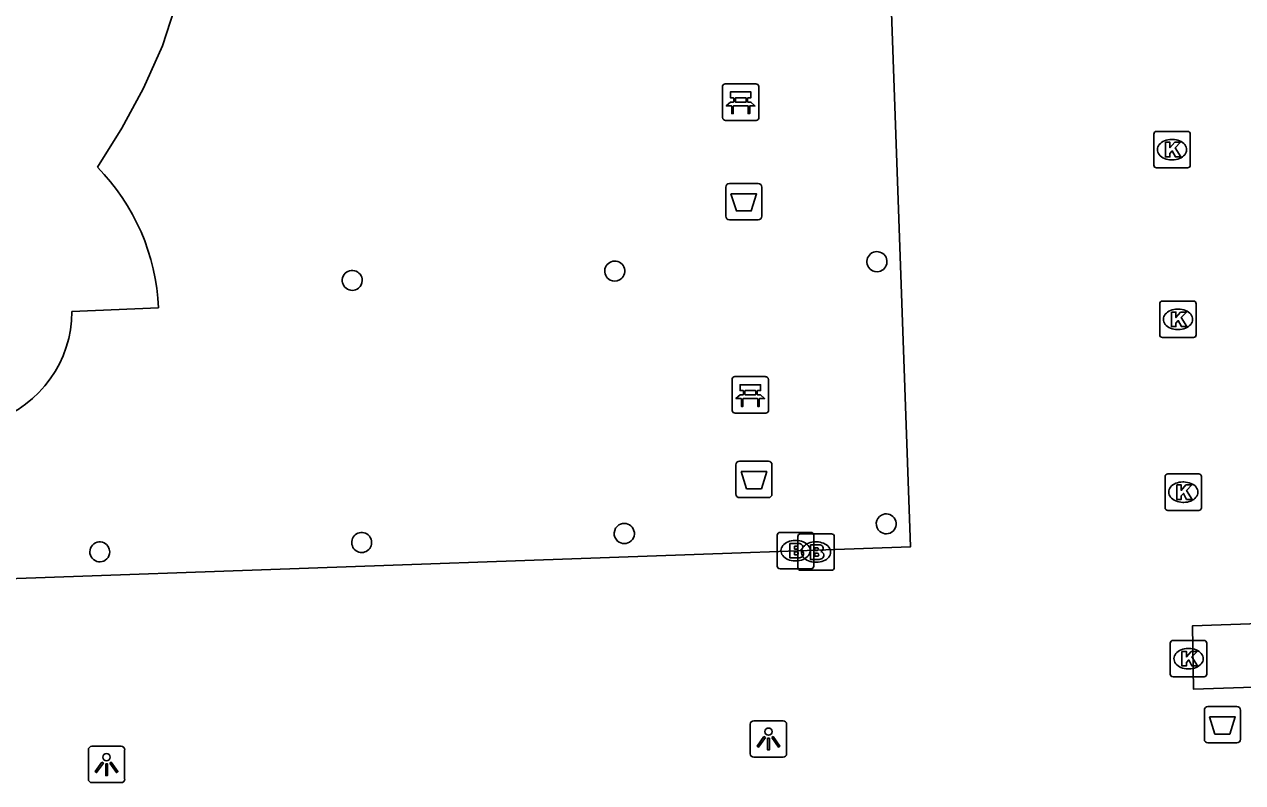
# Model space of a CAD drawing. Extents: x 160557 to 161245, y 385330 to 386505.
# Drawn here: x 160882.89 to 160916.32, y 386234.02 to 386254.83 of the extents above; entities that cross this region are included whole.
import ezdxf

# ---------------------------------------------------------------- set-up
doc = ezdxf.new("R2010")
doc.units = 0
for name, color, linetype in [('IMGEO_Afvalbak', 7, 'Continuous'), ('IMGEO_Bank', 7, 'Continuous'), ('IMGEO_Brandkraan', 7, 'Continuous'), ('IMGEO_Kolk', 7, 'Continuous'), ('IMGEO_Lichtpunt', 7, 'Continuous'), ('IMGEO_Pand', 7, 'Continuous'), ('IMGEO_Pand_overbouw', 7, 'Continuous'), ('IMGEO_Rijbaan_lokaal_open', 7, 'Continuous')]:
    doc.layers.add(name, color=color, linetype=linetype)

msp = doc.modelspace()

# ---------------------------------------------------------------- linework, layer by layer
at = {"layer": 'IMGEO_Afvalbak'}
for p, q in [((160902.134, 386249.562), (160902.134, 386250.362)), ((160902.134, 386250.362), (160902.134, 386249.562)), ((160902.234, 386250.462), (160903.024, 386250.462)), ((160903.024, 386250.462), (160902.234, 386250.462)), ((160903.124, 386250.362), (160903.124, 386249.562)), ((160903.124, 386249.562), (160903.124, 386250.362)), ((160903.024, 386249.462), (160902.234, 386249.462)), ((160902.234, 386249.462), (160903.024, 386249.462)), ((160902.413, 386241.942), (160902.413, 386242.742)), ((160902.413, 386242.742), (160902.413, 386241.942)), ((160902.513, 386242.842), (160903.303, 386242.842)), ((160903.303, 386242.842), (160902.513, 386242.842)), ((160903.403, 386242.742), (160903.403, 386241.942)), ((160903.403, 386241.942), (160903.403, 386242.742)), ((160903.303, 386241.842), (160902.513, 386241.842)), ((160902.513, 386241.842), (160903.303, 386241.842)), ((160915.267, 386235.212), (160915.267, 386236.012)), ((160915.267, 386236.012), (160915.267, 386235.212)), ((160915.367, 386236.112), (160916.157, 386236.112)), ((160916.157, 386236.112), (160915.367, 386236.112)), ((160916.257, 386236.012), (160916.257, 386235.212)), ((160916.257, 386235.212), (160916.257, 386236.012)), ((160916.157, 386235.112), (160915.367, 386235.112)), ((160915.367, 386235.112), (160916.157, 386235.112))]:
    msp.add_line(p, q, dxfattribs=at)
for points in [[(160902.277, 386250.176), (160902.981, 386250.176), (160902.832, 386249.706), (160902.426, 386249.706), (160902.277, 386250.176)], [(160902.556, 386242.556), (160903.26, 386242.556), (160903.111, 386242.086), (160902.705, 386242.086), (160902.556, 386242.556)], [(160915.41, 386235.826), (160916.114, 386235.826), (160915.965, 386235.356), (160915.559, 386235.356), (160915.41, 386235.826)]]:
    msp.add_lwpolyline(points, dxfattribs=at)
for centre, start, end in [((160902.234, 386250.362), 90, 180), ((160902.234, 386250.362), 90, 180), ((160903.024, 386250.362), 0, 90), ((160903.024, 386250.362), 360, 90), ((160902.234, 386249.562), 180, 270), ((160902.234, 386249.562), 180, 270), ((160903.024, 386249.562), 270, 0), ((160903.024, 386249.562), 270, 0), ((160902.513, 386242.742), 90, 180), ((160902.513, 386242.742), 90, 180), ((160903.303, 386242.742), 0, 90), ((160903.303, 386242.742), 360, 90), ((160902.513, 386241.942), 180, 270), ((160902.513, 386241.942), 180, 270), ((160903.303, 386241.942), 270, 0), ((160903.303, 386241.942), 270, 0), ((160915.367, 386236.012), 90, 180), ((160915.367, 386236.012), 90, 180), ((160916.157, 386236.012), 0, 90), ((160916.157, 386236.012), 360, 90), ((160915.367, 386235.212), 180, 270), ((160915.367, 386235.212), 180, 270), ((160916.157, 386235.212), 270, 0), ((160916.157, 386235.212), 270, 0)]:
    msp.add_arc(centre, 0.1, start, end, dxfattribs=at)
at = {"layer": 'IMGEO_Bank'}
for p, q in [((160902.044, 386252.268), (160902.044, 386253.109)), ((160902.044, 386253.109), (160902.044, 386252.268)), ((160902.119, 386253.193), (160902.96, 386253.193)), ((160902.96, 386253.193), (160902.119, 386253.193)), ((160903.044, 386253.118), (160903.044, 386252.277)), ((160903.044, 386252.277), (160903.044, 386253.118)), ((160902.353, 386252.699), (160902.353, 386252.805)), ((160902.397, 386252.805), (160902.397, 386252.699)), ((160902.685, 386252.811), (160902.403, 386252.811)), ((160902.403, 386252.693), (160902.685, 386252.693)), ((160902.691, 386252.699), (160902.691, 386252.805)), ((160902.735, 386252.805), (160902.735, 386252.699)), ((160902.741, 386252.591), (160902.348, 386252.591)), ((160902.969, 386252.193), (160902.128, 386252.193)), ((160902.128, 386252.193), (160902.969, 386252.193)), ((160902.308, 386244.236), (160902.308, 386245.077)), ((160902.308, 386245.077), (160902.308, 386244.236)), ((160902.383, 386245.161), (160903.224, 386245.161)), ((160903.224, 386245.161), (160902.383, 386245.161)), ((160903.308, 386245.086), (160903.308, 386244.245)), ((160903.308, 386244.245), (160903.308, 386245.086)), ((160902.617, 386244.667), (160902.617, 386244.773)), ((160902.661, 386244.773), (160902.661, 386244.667)), ((160902.949, 386244.779), (160902.667, 386244.779)), ((160902.667, 386244.661), (160902.949, 386244.661)), ((160902.955, 386244.667), (160902.955, 386244.773)), ((160902.999, 386244.773), (160902.999, 386244.667)), ((160903.005, 386244.559), (160902.612, 386244.559)), ((160903.233, 386244.161), (160902.392, 386244.161)), ((160902.392, 386244.161), (160903.233, 386244.161))]:
    msp.add_line(p, q, dxfattribs=at)
for points in [[(160902.347, 386252.811), (160902.261, 386252.811), (160902.261, 386252.972), (160902.824, 386252.972), (160902.824, 386252.811), (160902.741, 386252.811)], [(160902.291, 386252.591), (160902.149, 386252.591), (160902.261, 386252.693), (160902.347, 386252.693)], [(160902.741, 386252.693), (160902.824, 386252.693), (160902.936, 386252.591), (160902.797, 386252.591)], [(160902.341, 386252.584), (160902.341, 386252.377), (160902.298, 386252.377), (160902.298, 386252.584)], [(160902.791, 386252.584), (160902.791, 386252.377), (160902.747, 386252.377), (160902.747, 386252.584)], [(160902.555, 386244.559), (160902.413, 386244.559), (160902.525, 386244.661), (160902.611, 386244.661)], [(160902.611, 386244.779), (160902.525, 386244.779), (160902.525, 386244.94), (160903.088, 386244.94), (160903.088, 386244.779), (160903.005, 386244.779)], [(160903.005, 386244.661), (160903.088, 386244.661), (160903.2, 386244.559), (160903.061, 386244.559)], [(160902.605, 386244.552), (160902.605, 386244.345), (160902.562, 386244.345), (160902.562, 386244.552)], [(160903.055, 386244.552), (160903.055, 386244.345), (160903.011, 386244.345), (160903.011, 386244.552)]]:
    msp.add_lwpolyline(points, dxfattribs=at)
for centre, radius, start, end in [((160902.122, 386253.115), 0.0779, 92.4484, 184.2845), ((160902.122, 386253.115), 0.0779, 92.4484, 184.2845), ((160902.966, 386253.115), 0.0779, 2.4484, 94.2845), ((160902.966, 386253.115), 0.0779, 2.4484, 94.2845), ((160902.346, 386252.804), 0.00671, 2.8957, 87.1043), ((160902.346, 386252.7), 0.00671, 272.8957, 357.1043), ((160902.403, 386252.804), 0.00671, 92.8957, 177.1043), ((160902.403, 386252.7), 0.00671, 182.8957, 267.1043), ((160902.685, 386252.804), 0.00671, 2.8957, 87.1043), ((160902.685, 386252.7), 0.00671, 272.8957, 357.1043), ((160902.742, 386252.804), 0.00671, 92.8957, 177.1043), ((160902.742, 386252.7), 0.00671, 182.8957, 267.1043), ((160902.291, 386252.584), 0.00671, 2.8957, 87.1043), ((160902.348, 386252.584), 0.00671, 92.8957, 177.1043), ((160902.74, 386252.584), 0.00671, 2.8957, 87.1043), ((160902.797, 386252.584), 0.00671, 92.8957, 177.1043), ((160902.122, 386252.271), 0.0779, 182.4484, 274.2845), ((160902.122, 386252.271), 0.0779, 182.4484, 274.2845), ((160902.966, 386252.271), 0.0779, 272.4484, 4.2845), ((160902.966, 386252.271), 0.0779, 272.4484, 4.2845), ((160902.386, 386245.083), 0.0779, 92.4484, 184.2845), ((160902.386, 386245.083), 0.0779, 92.4484, 184.2845), ((160903.23, 386245.083), 0.0779, 2.4484, 94.2845), ((160903.23, 386245.083), 0.0779, 2.4484, 94.2845), ((160902.61, 386244.772), 0.00671, 2.8957, 87.1043), ((160902.61, 386244.668), 0.00671, 272.8957, 357.1043), ((160902.667, 386244.772), 0.00671, 92.8957, 177.1043), ((160902.667, 386244.668), 0.00671, 182.8957, 267.1043), ((160902.949, 386244.772), 0.00671, 2.8957, 87.1043), ((160902.949, 386244.668), 0.00671, 272.8957, 357.1043), ((160903.006, 386244.772), 0.00671, 92.8957, 177.1043), ((160903.006, 386244.668), 0.00671, 182.8957, 267.1043), ((160902.555, 386244.552), 0.00671, 2.8957, 87.1043), ((160902.612, 386244.552), 0.00671, 92.8957, 177.1043), ((160903.004, 386244.552), 0.00671, 2.8957, 87.1043), ((160903.061, 386244.552), 0.00671, 92.8957, 177.1043), ((160902.386, 386244.239), 0.0779, 182.4484, 274.2845), ((160902.386, 386244.239), 0.0779, 182.4484, 274.2845), ((160903.23, 386244.239), 0.0779, 272.4484, 4.2845), ((160903.23, 386244.239), 0.0779, 272.4484, 4.2845)]:
    msp.add_arc(centre, radius, start, end, dxfattribs=at)
at = {"layer": 'IMGEO_Brandkraan'}
for p, q in [((160903.548, 386239.962), (160903.548, 386240.814)), ((160903.623, 386240.888), (160904.475, 386240.888)), ((160904.036, 386240.668), (160904.061, 386240.668)), ((160904.11, 386239.922), (160904.11, 386240.774)), ((160904.185, 386240.848), (160905.037, 386240.848)), ((160904.549, 386240.814), (160904.549, 386239.962)), ((160904.598, 386240.628), (160904.623, 386240.628)), ((160905.111, 386240.774), (160905.111, 386239.922)), ((160904.059, 386240.108), (160904.034, 386240.108)), ((160904.621, 386240.068), (160904.596, 386240.068)), ((160904.475, 386239.888), (160903.623, 386239.888)), ((160905.037, 386239.848), (160904.185, 386239.848))]:
    msp.add_line(p, q, dxfattribs=at)
for points in [[(160903.548, 386239.962), (160903.548, 386240.814)], [(160903.623, 386240.888), (160904.475, 386240.888)], [(160904.11, 386239.922), (160904.11, 386240.774)], [(160904.185, 386240.848), (160905.037, 386240.848)], [(160904.549, 386240.814), (160904.549, 386239.962)], [(160905.111, 386240.774), (160905.111, 386239.922)], [(160903.896, 386240.588), (160903.896, 386240.188), (160904.109, 386240.188)], [(160904.127, 386240.588), (160903.896, 386240.588)], [(160904.075, 386240.507), (160904.021, 386240.507), (160904.021, 386240.431)], [(160904.021, 386240.431), (160904.074, 386240.431)], [(160904.083, 386240.355), (160904.021, 386240.355), (160904.021, 386240.274)], [(160904.021, 386240.274), (160904.083, 386240.274)], [(160904.458, 386240.548), (160904.458, 386240.148), (160904.671, 386240.148)], [(160904.689, 386240.548), (160904.458, 386240.548)], [(160904.637, 386240.467), (160904.583, 386240.467), (160904.583, 386240.391)], [(160904.583, 386240.391), (160904.636, 386240.391)], [(160904.645, 386240.315), (160904.583, 386240.315), (160904.583, 386240.234)], [(160904.583, 386240.234), (160904.645, 386240.234)], [(160904.475, 386239.888), (160903.623, 386239.888)], [(160905.037, 386239.848), (160904.185, 386239.848)]]:
    msp.add_lwpolyline(points, dxfattribs=at)
for centre, radius, start, end in [((160903.625, 386240.812), 0.0765, 91.552, 178.448), ((160903.625, 386240.812), 0.0765, 91.552, 178.448), ((160904.187, 386240.772), 0.0765, 91.552, 178.448), ((160904.187, 386240.772), 0.0765, 91.552, 178.448), ((160904.473, 386240.812), 0.0765, 1.552, 88.448), ((160904.473, 386240.812), 0.0765, 1.552, 88.448), ((160905.035, 386240.772), 0.0765, 1.552, 88.448), ((160905.035, 386240.772), 0.0765, 1.552, 88.448), ((160904.076, 386240.469), 0.0379, 267.8285, 90.9355), ((160904.084, 386240.314), 0.0404, 269.8759, 90.5077), ((160904.131, 386240.443), 0.145, 59.4692, 91.5367), ((160904.156, 386240.49), 0.0922, 285.5137, 58.1501), ((160904.161, 386240.298), 0.105, 301.3115, 78.989), ((160904.638, 386240.429), 0.0379, 267.8285, 90.9355), ((160904.646, 386240.274), 0.0404, 269.8759, 90.5077), ((160904.693, 386240.403), 0.145, 59.4692, 91.5367), ((160904.718, 386240.45), 0.0922, 285.5137, 58.1501), ((160904.723, 386240.258), 0.105, 301.3115, 78.989), ((160903.625, 386239.964), 0.0765, 181.552, 268.448), ((160903.625, 386239.964), 0.0765, 181.552, 268.448), ((160904.115, 386240.439), 0.251, 268.6676, 293.5347), ((160904.473, 386239.964), 0.0765, 271.552, 358.448), ((160904.473, 386239.964), 0.0765, 271.552, 358.448), ((160904.677, 386240.399), 0.251, 268.6676, 293.5347), ((160904.187, 386239.924), 0.0765, 181.552, 268.448), ((160904.187, 386239.924), 0.0765, 181.552, 268.448), ((160905.035, 386239.924), 0.0765, 271.552, 358.448), ((160905.035, 386239.924), 0.0765, 271.552, 358.448)]:
    msp.add_arc(centre, radius, start, end, dxfattribs=at)
for centre, major_axis, ratio, start_param, end_param in [((160904.035, 386240.388), (-0.387, 0.002), 0.722429, 4.712389, 7.853982), ((160904.06, 386240.388), (-0.39, 0.002), 0.717154, 1.570796, 4.712389), ((160904.597, 386240.348), (-0.387, 0.002), 0.722429, 4.712389, 7.853982), ((160904.622, 386240.348), (-0.39, 0.002), 0.717154, 1.570796, 4.712389)]:
    msp.add_ellipse(centre, major_axis=major_axis, ratio=ratio, start_param=start_param, end_param=end_param, dxfattribs=at)
at = {"layer": 'IMGEO_Kolk'}
for p, q in [((160913.879, 386250.964), (160913.879, 386251.816)), ((160913.954, 386251.89), (160914.806, 386251.89)), ((160914.367, 386251.67), (160914.392, 386251.67)), ((160914.88, 386251.816), (160914.88, 386250.964)), ((160914.39, 386251.11), (160914.365, 386251.11)), ((160914.806, 386250.89), (160913.954, 386250.89)), ((160914.043, 386246.308), (160914.043, 386247.16)), ((160914.118, 386247.234), (160914.97, 386247.234)), ((160914.531, 386247.014), (160914.556, 386247.014)), ((160915.044, 386247.16), (160915.044, 386246.308)), ((160914.554, 386246.454), (160914.529, 386246.454)), ((160914.97, 386246.234), (160914.118, 386246.234)), ((160914.189, 386241.566), (160914.189, 386242.418)), ((160914.264, 386242.492), (160915.116, 386242.492)), ((160915.19, 386242.418), (160915.19, 386241.566)), ((160914.677, 386242.272), (160914.702, 386242.272)), ((160914.7, 386241.712), (160914.675, 386241.712)), ((160915.116, 386241.492), (160914.264, 386241.492)), ((160914.333, 386236.998), (160914.333, 386237.85)), ((160914.408, 386237.924), (160915.26, 386237.924)), ((160914.821, 386237.704), (160914.846, 386237.704)), ((160915.334, 386237.85), (160915.334, 386236.998)), ((160914.844, 386237.144), (160914.819, 386237.144)), ((160915.26, 386236.924), (160914.408, 386236.924))]:
    msp.add_line(p, q, dxfattribs=at)
for points in [[(160913.879, 386250.964), (160913.879, 386251.816)], [(160913.954, 386251.89), (160914.806, 386251.89)], [(160914.88, 386251.816), (160914.88, 386250.964)], [(160914.2, 386251.59), (160914.323, 386251.59), (160914.323, 386251.439), (160914.453, 386251.59), (160914.617, 386251.59), (160914.471, 386251.439), (160914.624, 386251.19), (160914.472, 386251.19), (160914.387, 386251.354), (160914.323, 386251.287), (160914.323, 386251.19), (160914.2, 386251.19), (160914.2, 386251.59)], [(160914.806, 386250.89), (160913.954, 386250.89)], [(160914.043, 386246.308), (160914.043, 386247.16)], [(160914.118, 386247.234), (160914.97, 386247.234)], [(160915.044, 386247.16), (160915.044, 386246.308)], [(160914.364, 386246.934), (160914.487, 386246.934), (160914.487, 386246.783), (160914.617, 386246.934), (160914.781, 386246.934), (160914.635, 386246.783), (160914.788, 386246.534), (160914.636, 386246.534), (160914.551, 386246.698), (160914.487, 386246.631), (160914.487, 386246.534), (160914.364, 386246.534), (160914.364, 386246.934)], [(160914.97, 386246.234), (160914.118, 386246.234)], [(160914.189, 386241.566), (160914.189, 386242.418)], [(160914.264, 386242.492), (160915.116, 386242.492)], [(160915.19, 386242.418), (160915.19, 386241.566)], [(160914.51, 386242.192), (160914.633, 386242.192), (160914.633, 386242.041), (160914.763, 386242.192), (160914.927, 386242.192), (160914.781, 386242.041), (160914.934, 386241.792), (160914.782, 386241.792), (160914.697, 386241.956), (160914.633, 386241.889), (160914.633, 386241.792), (160914.51, 386241.792), (160914.51, 386242.192)], [(160915.116, 386241.492), (160914.264, 386241.492)], [(160914.333, 386236.998), (160914.333, 386237.85)], [(160914.408, 386237.924), (160915.26, 386237.924)], [(160914.654, 386237.624), (160914.777, 386237.624), (160914.777, 386237.473), (160914.907, 386237.624), (160915.071, 386237.624), (160914.925, 386237.473), (160915.078, 386237.224), (160914.926, 386237.224), (160914.841, 386237.388), (160914.777, 386237.321), (160914.777, 386237.224), (160914.654, 386237.224), (160914.654, 386237.624)], [(160915.334, 386237.85), (160915.334, 386236.998)], [(160915.26, 386236.924), (160914.408, 386236.924)]]:
    msp.add_lwpolyline(points, dxfattribs=at)
for centre, start, end in [((160913.956, 386251.814), 91.552, 178.448), ((160913.956, 386251.814), 91.552, 178.448), ((160914.804, 386251.814), 1.552, 88.448), ((160914.804, 386251.814), 1.552, 88.448), ((160913.956, 386250.966), 181.552, 268.448), ((160913.956, 386250.966), 181.552, 268.448), ((160914.804, 386250.966), 271.552, 358.448), ((160914.804, 386250.966), 271.552, 358.448), ((160914.12, 386247.158), 91.552, 178.448), ((160914.12, 386247.158), 91.552, 178.448), ((160914.968, 386247.158), 1.552, 88.448), ((160914.968, 386247.158), 1.552, 88.448), ((160914.12, 386246.31), 181.552, 268.448), ((160914.12, 386246.31), 181.552, 268.448), ((160914.968, 386246.31), 271.552, 358.448), ((160914.968, 386246.31), 271.552, 358.448), ((160914.266, 386242.416), 91.552, 178.448), ((160914.266, 386242.416), 91.552, 178.448), ((160915.114, 386242.416), 1.552, 88.448), ((160915.114, 386242.416), 1.552, 88.448), ((160914.266, 386241.568), 181.552, 268.448), ((160914.266, 386241.568), 181.552, 268.448), ((160915.114, 386241.568), 271.552, 358.448), ((160915.114, 386241.568), 271.552, 358.448), ((160914.41, 386237.848), 91.552, 178.448), ((160914.41, 386237.848), 91.552, 178.448), ((160915.258, 386237.848), 1.552, 88.448), ((160915.258, 386237.848), 1.552, 88.448), ((160914.41, 386237), 181.552, 268.448), ((160914.41, 386237), 181.552, 268.448), ((160915.258, 386237), 271.552, 358.448), ((160915.258, 386237), 271.552, 358.448)]:
    msp.add_arc(centre, 0.0765, start, end, dxfattribs=at)
for centre, major_axis, ratio, start_param, end_param in [((160914.366, 386251.39), (-0.387, 0.002), 0.722429, 4.712389, 7.853982), ((160914.391, 386251.39), (-0.39, 0.002), 0.717154, 1.570796, 4.712389), ((160914.53, 386246.734), (-0.387, 0.002), 0.722429, 4.712389, 7.853982), ((160914.555, 386246.734), (-0.39, 0.002), 0.717154, 1.570796, 4.712389), ((160914.676, 386241.992), (-0.387, 0.002), 0.722429, 4.712389, 7.853982), ((160914.701, 386241.992), (-0.39, 0.002), 0.717154, 1.570796, 4.712389), ((160914.82, 386237.424), (-0.387, 0.002), 0.722429, 4.712389, 7.853982), ((160914.845, 386237.424), (-0.39, 0.002), 0.717154, 1.570796, 4.712389)]:
    msp.add_ellipse(centre, major_axis=major_axis, ratio=ratio, start_param=start_param, end_param=end_param, dxfattribs=at)
at = {"layer": 'IMGEO_Lichtpunt'}
for p, q in [((160902.808, 386235.624), (160902.808, 386234.817)), ((160902.808, 386235.624), (160902.808, 386234.817)), ((160903.71, 386235.719), (160902.902, 386235.719)), ((160903.71, 386235.719), (160902.902, 386235.719)), ((160903.804, 386234.817), (160903.804, 386235.624)), ((160903.804, 386234.817), (160903.804, 386235.624)), ((160884.643, 386234.924), (160884.643, 386234.117)), ((160884.643, 386234.924), (160884.643, 386234.117)), ((160885.545, 386235.019), (160884.737, 386235.019)), ((160885.545, 386235.019), (160884.737, 386235.019)), ((160885.639, 386234.117), (160885.639, 386234.924)), ((160885.639, 386234.117), (160885.639, 386234.924)), ((160902.902, 386234.723), (160903.71, 386234.723)), ((160902.902, 386234.723), (160903.71, 386234.723)), ((160884.737, 386234.023), (160885.545, 386234.023)), ((160884.737, 386234.023), (160885.545, 386234.023))]:
    msp.add_line(p, q, dxfattribs=at)
for points in [[(160903.182, 386235.288), (160903.221, 386235.26), (160903.033, 386234.998), (160902.995, 386235.025), (160903.182, 386235.288)], [(160903.394, 386235.26), (160903.432, 386235.287), (160903.619, 386235.025), (160903.58, 386234.997), (160903.394, 386235.26)], [(160903.284, 386235.24), (160903.331, 386235.24), (160903.331, 386234.918), (160903.284, 386234.918), (160903.284, 386235.24)], [(160885.017, 386234.588), (160885.056, 386234.56), (160884.868, 386234.298), (160884.83, 386234.325), (160885.017, 386234.588)], [(160885.229, 386234.56), (160885.267, 386234.587), (160885.454, 386234.325), (160885.415, 386234.297), (160885.229, 386234.56)], [(160885.119, 386234.54), (160885.166, 386234.54), (160885.166, 386234.218), (160885.119, 386234.218), (160885.119, 386234.54)]]:
    msp.add_lwpolyline(points, dxfattribs=at)
for centre in [(160903.307, 386235.422), (160885.142, 386234.722)]:
    msp.add_circle(centre, 0.0994, dxfattribs=at)
for centre, start, end in [((160902.902, 386235.624), 90, 180), ((160902.902, 386235.624), 90, 180), ((160903.71, 386235.624), 0, 90), ((160903.71, 386235.624), 0, 90), ((160884.737, 386234.924), 90, 180), ((160884.737, 386234.924), 90, 180), ((160885.545, 386234.924), 0, 90), ((160885.545, 386234.924), 0, 90), ((160902.902, 386234.817), 180, 270), ((160902.902, 386234.817), 180, 270), ((160903.71, 386234.817), 270, 0), ((160903.71, 386234.817), 270, 360), ((160884.737, 386234.117), 180, 270), ((160884.737, 386234.117), 180, 270), ((160885.545, 386234.117), 270, 0), ((160885.545, 386234.117), 270, 360)]:
    msp.add_arc(centre, 0.0946, start, end, dxfattribs=at)
at = {"layer": 'IMGEO_Pand'}
for points in [[(160884.891, 386250.91), (160885.559, 386251.975), (160885.734, 386252.298), (160886.156, 386253.078), (160886.674, 386254.234), (160887.447, 386256.618), (160887.705, 386257.838), (160887.893, 386259.084), (160887.971, 386260.325), (160887.974, 386261.591), (160887.885, 386262.826), (160887.706, 386264.068), (160887.448, 386265.295), (160887.151, 386266.512), (160886.885, 386267.733), (160886.654, 386268.957), (160886.493, 386270.196), (160886.481, 386271.514), (160886.448, 386272.279)], [(160884.19, 386246.95), (160886.568, 386247.047)]]:
    msp.add_lwpolyline(points, dxfattribs=at)
for centre, radius, start, end in [((160880.694, 386246.792), 5.88, 2.4819, 44.4512), ((160899.088, 386248.056), 0.275, 298.8737, 243.3641), ((160906.283, 386248.316), 0.276, 272.5956, 213.8962), ((160891.884, 386247.801), 0.274, 358.9634, 309.7004), ((160906.282, 386248.314), 0.275, 213.666, 272.8258), ((160891.885, 386247.801), 0.273, 309.6094, 359.0544), ((160899.088, 386248.057), 0.276, 243.4615, 298.7763), ((160881.028, 386246.94), 3.162, 216.9229, 0.1885), ((160906.537, 386241.123), 0.274, 118.9548, 230.9307), ((160906.536, 386241.123), 0.274, 230.9438, 118.9417), ((160899.35, 386240.858), 0.277, 122.4981, 228.147), ((160899.35, 386240.858), 0.277, 228.1439, 122.5013), ((160884.957, 386240.354), 0.273, 64.4005, 314.3977), ((160892.144, 386240.61), 0.274, 59.1658, 341.2839), ((160892.141, 386240.609), 0.276, 341.6793, 58.7704), ((160884.954, 386240.352), 0.276, 0.8121, 64.0391), ((160884.957, 386240.354), 0.273, 314.3761, 0.4255)]:
    msp.add_arc(centre, radius, start, end, dxfattribs=at)
at = {"layer": 'IMGEO_Pand_overbouw'}
for points in [[(160841.116, 386238.151), (160907.206, 386240.496), (160906.008, 386274.182)], [(160887.447, 386256.618), (160886.674, 386254.234), (160886.156, 386253.078), (160885.734, 386252.298), (160885.559, 386251.975), (160884.891, 386250.91)], [(160886.568, 386247.047), (160884.19, 386246.95)]]:
    msp.add_lwpolyline(points, dxfattribs=at)
for centre, radius, start, end in [((160880.694, 386246.792), 5.88, 2.4819, 44.4512), ((160881.028, 386246.94), 3.162, 216.9229, 0.1885)]:
    msp.add_arc(centre, radius, start, end, dxfattribs=at)
at = {"layer": 'IMGEO_Rijbaan_lokaal_open'}
msp.add_lwpolyline([(160928.607, 386238.802), (160914.938, 386238.323), (160914.969, 386236.587), (160928.671, 386237.048), (160928.607, 386238.802)], dxfattribs=at)

doc.saveas('drawing.dxf')
